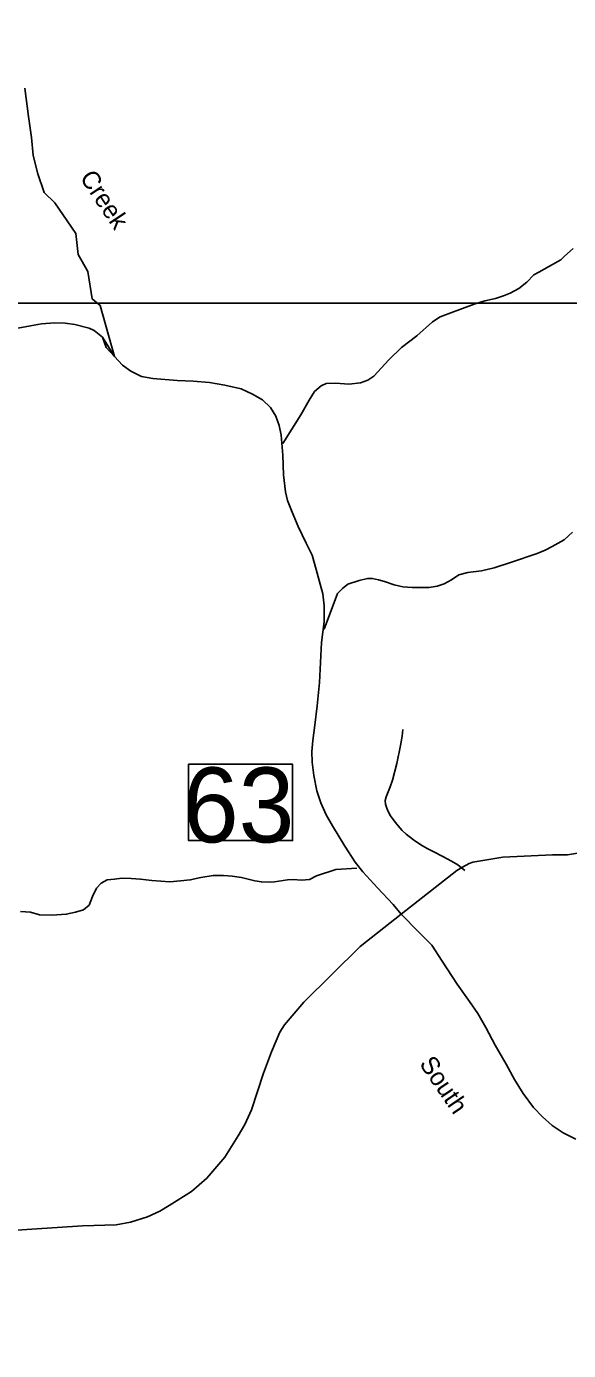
# Model space of a CAD drawing. Extents: x 1268485 to 1426702, y 514839 to 616766.
# Drawn here: x 1335842 to 1338809, y 524068 to 531318 of the extents above; entities that cross this region are included whole.
import ezdxf

# ---------------------------------------------------------------- set-up
doc = ezdxf.new("R2010")
doc.units = 0
for name, color, linetype in [('Old_Level_21', 7, 'Continuous'), ('Old_Level_31', 7, 'Continuous'), ('Old_Level_32', 7, 'Continuous'), ('Old_Level_35', 7, 'Continuous'), ('Old_Level_50', 7, 'Continuous'), ('Old_Level_59', 7, 'Continuous'), ('Old_Level_62', 7, 'Continuous'), ('Old_Level_63', 7, 'Continuous')]:
    doc.layers.add(name, color=color, linetype=linetype)

msp = doc.modelspace()

# ---------------------------------------------------------------- linework, layer by layer
at = {"layer": 'Old_Level_31'}
msp.add_line((1337892.551, 526458.162), (1337892.551, 526458.162), dxfattribs=at)
msp.add_lwpolyline([(1336728.988, 527278.422), (1337298.785, 527278.422), (1337298.785, 526860.296), (1336728.988, 526860.296), (1336728.988, 527278.422)], dxfattribs=at)
at = {"layer": 'Old_Level_32'}
for points in [[(1338901.193, 526797.749), (1338803.821, 526782.363), (1338721.824, 526782.363), (1338450.207, 526769.542), (1338284.646, 526742.614), (1338264.484, 526735.017), (1338228.043, 526713.94), (1338197.679, 526696.541), (1337892.887, 526457.607)], [(1337892.887, 526457.607), (1337667.806, 526281.162), (1337360.155, 525976.171), (1337254.627, 525850.903), (1337229.471, 525812.062), (1337183.347, 525704.364), (1337139.786, 525586.41), (1337073.164, 525385.375), (1337037.29, 525305.885), (1337001.416, 525244.343), (1336927.105, 525126.389), (1336829.733, 525010.999), (1336745.174, 524939.201), (1336622.178, 524862.274), (1336570.929, 524831.504), (1336505.146, 524800.671), (1336410.301, 524770.764), (1336331.978, 524756.533), (1336147.775, 524750.635), (1335341.992, 524698.164), (1335265.119, 524690.471), (1335188.246, 524667.393), (1335142.981, 524644.596)]]:
    msp.add_lwpolyline(points, dxfattribs=at)
at = {"layer": 'Old_Level_35'}
msp.add_lwpolyline([(1338242.28, 526697.038), (1338203.832, 526727.129), (1338168.256, 526748.147), (1338120.991, 526773.318), (1338067.37, 526799.565), (1338034.767, 526817.455), (1338000.113, 526837.397), (1337961.256, 526864.669), (1337920.245, 526896.247), (1337899.228, 526915.111), (1337876.159, 526940.384), (1337854.116, 526968.681), (1337835.251, 526996.004), (1337820.488, 527022.302), (1337813.106, 527043.32), (1337807.877, 527060.134), (1337805.724, 527078.999), (1337810.953, 527098.991), (1337833.098, 527154.663), (1337845.709, 527190.394), (1337869.905, 527281.744), (1337889.898, 527381.553), (1337898.202, 527431.996), (1337902.406, 527467.675)], dxfattribs=at)
at = {"layer": 'Old_Level_50'}
msp.add_line((1337892.551, 526458.163), (1337892.551, 526458.163), dxfattribs=at)
at = {"layer": 'Old_Level_59'}
msp.add_line((1337849.502, 526509.621), (1337892.887, 526457.607), dxfattribs=at)
for points in [[(1335832.918, 530980.73), (1335853.423, 530824.429), (1335869.007, 530710.061), (1335878.747, 530611.38), (1335904.583, 530510.75), (1335938.315, 530408.276), (1335996.929, 530352.418), (1336111.912, 530184.248), (1336125.179, 530069.184), (1336178.248, 529976.248), (1336201.704, 529826.082), (1336244.585, 529790.375), (1336322.787, 529511.019), (1336257.068, 529616.57)], [(1336257.068, 529616.57), (1336211.854, 529653.582), (1336184.069, 529666.449), (1336106.56, 529686.031), (1336052.631, 529692.9), (1335996.652, 529694.848), (1335924.576, 529689.722), (1335864.188, 529679.419), (1335733.673, 529654.145)], [(1336257.068, 529616.57), (1336277.881, 529560.334), (1336322.787, 529511.019), (1336367.694, 529464.165), (1336413.113, 529431.254), (1336470.527, 529402.188), (1336534.298, 529390.243), (1336666.044, 529379.376), (1336754.012, 529375.941), (1336843.825, 529367.585), (1336927.588, 529353.591), (1337017.299, 529333.752), (1337078.609, 529304.583), (1337133.871, 529273.108), (1337177.034, 529232.046), (1337206.049, 529183.858), (1337224.914, 529133.416), (1337235.782, 529080.666), (1337245.316, 528970.502), (1337248.905, 528862.132), (1337258.952, 528770.013), (1337269.923, 528722.184), (1337296.58, 528659.284), (1337328.773, 528580.698), (1337372.859, 528489.552), (1337405.36, 528422.398), (1337427.608, 528344.017), (1337449.958, 528263.944), (1337464.722, 528211.143), (1337471.284, 528145.372), (1337471.284, 528057.559), (1337456.828, 527945.396), (1337450.471, 527835.59), (1337446.062, 527725.733), (1337433.247, 527597.935), (1337420.944, 527492.333), (1337408.948, 527408.057), (1337403.719, 527348.232), (1337406.385, 527289.947), (1337414.895, 527215.923), (1337430.991, 527131.902), (1337453.649, 527067.413), (1337482.152, 527002.002), (1337516.805, 526941.409), (1337584.37, 526830.117), (1337640.554, 526742.816), (1337683.41, 526689.4), (1337763.483, 526601.638), (1337849.502, 526509.621)], [(1337892.887, 526457.607), (1337909.387, 526440.262), (1337970.688, 526377.567), (1338060.706, 526287.088), (1338116.788, 526199.787), (1338200.039, 526074.244), (1338268.014, 525978.484), (1338312.613, 525913.585), (1338356.904, 525836.383), (1338406.731, 525739.343), (1338468.555, 525635.535), (1338512.743, 525552.591), (1338561.033, 525476.107), (1338617.32, 525398.649), (1338666.327, 525347.642), (1338719.333, 525300.582), (1338780.439, 525260.802), (1338849.644, 525224.918)]]:
    msp.add_lwpolyline(points, dxfattribs=at)
at = {"layer": 'Old_Level_62'}
for points in [[(1337245.367, 529034.144), (1337344.254, 529190.933), (1337389.981, 529271.262), (1337419.098, 529319.09), (1337455.802, 529350.361), (1337482.152, 529363.741), (1337536.183, 529364.304), (1337606.003, 529358.82), (1337670.287, 529367.38), (1337710.58, 529380.503), (1337743.183, 529403.623), (1337825.101, 529492.257), (1337894.614, 529560.591), (1337978.07, 529624.567), (1338063.782, 529700.795), (1338106.433, 529727.862), (1338164.975, 529750.469), (1338292.005, 529797.989), (1338350.445, 529816.496), (1338408.782, 529829.26), (1338453.176, 529842.332), (1338489.47, 529858.019), (1338538.067, 529882.471), (1338580.821, 529917.74), (1338619.678, 529957.162), (1338646.027, 529972.233), (1338704.877, 530004.682), (1338767.623, 530039.541), (1338788.128, 530059.636), (1338835.085, 530102.184)], [(1337471.284, 528018.169), (1337544.795, 528213.655), (1337571.452, 528240.978), (1337601.902, 528264.2), (1337662.495, 528285.115), (1337708.734, 528295.675), (1337736.724, 528295.112), (1337768.609, 528288.704), (1337802.34, 528278.195), (1337854.014, 528260.766), (1337901.791, 528249.949), (1337953.669, 528246.412), (1338045.84, 528246.207), (1338089.926, 528253.537), (1338128.271, 528266.712), (1338168.871, 528288.038), (1338209.369, 528315.155), (1338257.761, 528328.125), (1338331.99, 528336.481), (1338402.323, 528353.09), (1338497.057, 528384.873), (1338638.235, 528432.087), (1338680.681, 528450.9), (1338719.128, 528469.816), (1338785.873, 528506.213), (1338830.882, 528549.632)], [(1337650.813, 526709.606), (1337534.574, 526701.851), (1337429.961, 526666.957), (1337391.214, 526647.572), (1337348.15, 526642.802), (1337302.321, 526647.826), (1337270.23, 526645.211), (1337199.897, 526634.293), (1337177.854, 526633.113), (1337127.822, 526634.138), (1337091.938, 526640.597), (1337018.426, 526658.489), (1336968.496, 526665.255), (1336920.514, 526668.639), (1336864.535, 526668.126), (1336796.252, 526658.847), (1336737.915, 526644.443), (1336685.729, 526639.726), (1336625.649, 526635.215), (1336527.737, 526641.264), (1336465.811, 526648.287), (1336413.933, 526653.413), (1336363.9, 526654.438), (1336323.812, 526649.466), (1336283.725, 526644.545), (1336251.327, 526627.167), (1336224.67, 526599.792), (1336203.549, 526554.271), (1336184.582, 526507.058), (1336154.029, 526481.375), (1336109.738, 526468.354), (1336059.5, 526457.025), (1335983.221, 526451.181), (1335913.401, 526454.205), (1335863.573, 526467.534), (1335809.644, 526472.711)]]:
    msp.add_lwpolyline(points, dxfattribs=at)
at = {"layer": 'Old_Level_63'}
for points in [[(1305516.95, 558564.883), (1305516.95, 529802.059), (1368033.021, 529802.059), (1368033.021, 573241.255), (1305516.95, 573241.255), (1305516.95, 558564.883)], [(1305516.95, 529802.059), (1368033.021, 529802.059), (1368033.021, 517504.204), (1305516.95, 517504.204), (1305516.95, 529802.059)]]:
    msp.add_lwpolyline(points, dxfattribs=at)

# ---------------------------------------------------------------- texts
at = {"layer": 'Old_Level_21'}
for s, rotation, p in [('Creek', 303.6728306, (1336130.349, 530490.229)), ('South', 304.2694444, (1337989.466, 525637.856))]:
    msp.add_text(s, height=98.425, rotation=rotation, dxfattribs=at).set_placement(p)
at = {"layer": 'Old_Level_31'}
msp.add_text('63', height=410.1042, dxfattribs=at).set_placement((1336698.272, 526850.432))

doc.saveas('drawing.dxf')
